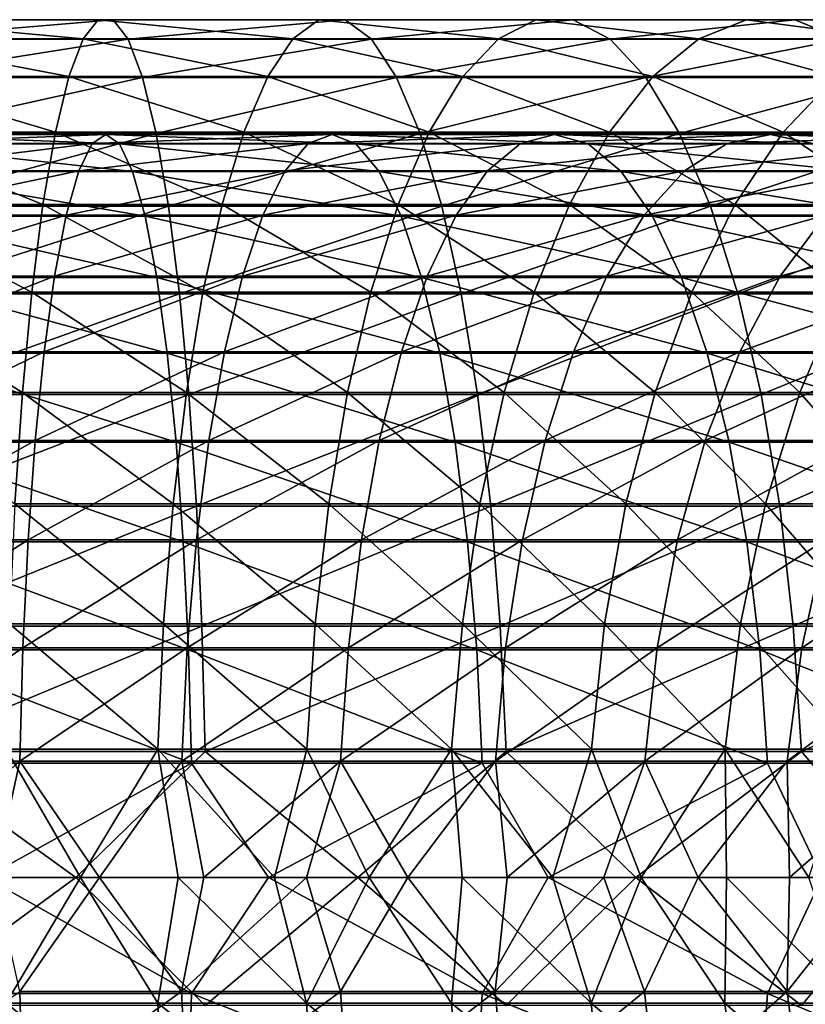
# Model space of a CAD drawing. Header units: metres. Extents: x -62 to 150, y -92 to 92.
# Tile 411 of 656: x 36 to 46, y -2 to 11. Entities that reach past the tile are written whole.
import ezdxf

# ---------------------------------------------------------------- set-up
doc = ezdxf.new("R2010")
doc.units = ezdxf.units.M
doc.layers.add('solid_500615', color=7, linetype='CONTINUOUS')

msp = doc.modelspace()

# ---------------------------------------------------------------- linework, layer by layer
at = {"layer": 'solid_500615'}
for points in [[(33.870964, 10.727129, -83.552773), (36.578423, 10.727129, -83.35524), (33.917194, 10.970339, -85.179749)], [(33.917194, 10.970339, -85.179749), (36.768829, 10.970339, -84.971703), (33.96394, 10.967999, -86.824791)], [(36.578423, 10.727129, -83.35524), (36.768829, 10.970339, -84.971703), (33.917194, 10.970339, -85.179749)], [(36.768829, 10.970339, -84.971703), (36.961346, 10.967999, -86.606102), (33.96394, 10.967999, -86.824791)], [(33.96394, 10.967999, -86.824791), (36.961346, 10.967999, -86.606102), (34.010151, 10.720164, -88.451065)], [(36.961346, 10.967999, -86.606102), (37.151672, 10.720164, -88.221863), (34.010151, 10.720164, -88.451065)], [(36.578423, 10.727129, -83.35524), (39.257675, 10.727129, -82.918266), (36.768829, 10.970339, -84.971703)], [(36.768829, 10.970339, -84.971703), (39.590752, 10.970339, -84.511452), (36.961346, 10.967999, -86.606102)], [(39.257675, 10.727129, -82.918266), (39.590752, 10.970339, -84.511452), (36.768829, 10.970339, -84.971703)], [(39.590752, 10.970339, -84.511452), (39.927528, 10.967999, -86.122322), (36.961346, 10.967999, -86.606102)], [(36.961346, 10.967999, -86.606102), (39.927528, 10.967999, -86.122322), (37.151672, 10.720164, -88.221863)], [(39.927528, 10.967999, -86.122322), (40.260468, 10.720164, -87.714828), (37.151672, 10.720164, -88.221863)], [(39.257675, 10.727129, -82.918266), (41.887585, 10.727129, -82.245285), (39.590752, 10.970339, -84.511452)], [(39.590752, 10.970339, -84.511452), (42.36071, 10.970339, -83.802635), (39.927528, 10.967999, -86.122322)], [(41.887585, 10.727129, -82.245285), (42.36071, 10.970339, -83.802635), (39.590752, 10.970339, -84.511452)], [(42.36071, 10.970339, -83.802635), (42.839088, 10.967999, -85.377274), (39.927528, 10.967999, -86.122322)], [(39.927528, 10.967999, -86.122322), (42.839088, 10.967999, -85.377274), (40.260468, 10.720164, -87.714828)], [(42.839088, 10.967999, -85.377274), (43.312012, 10.720164, -86.933952), (40.260468, 10.720164, -87.714828)], [(41.887585, 10.727129, -82.245285), (44.447414, 10.727129, -81.341614), (42.36071, 10.970339, -83.802635)], [(42.36071, 10.970339, -83.802635), (45.056854, 10.970339, -82.850838), (42.839088, 10.967999, -85.377274)], [(44.447414, 10.727129, -81.341614), (45.056854, 10.970339, -82.850838), (42.36071, 10.970339, -83.802635)], [(45.056854, 10.970339, -82.850838), (45.673058, 10.967999, -84.376823), (42.839088, 10.967999, -85.377274)], [(42.839088, 10.967999, -85.377274), (45.673058, 10.967999, -84.376823), (43.312012, 10.720164, -86.933952)], [(45.673058, 10.967999, -84.376823), (46.282238, 10.720164, -85.885406), (43.312012, 10.720164, -86.933952)], [(44.447414, 10.727129, -81.341614), (46.916962, 10.727129, -80.214378), (45.056854, 10.970339, -82.850838)], [(45.056854, 10.970339, -82.850838), (47.657909, 10.970339, -81.663574), (45.673058, 10.967999, -84.376823)], [(46.916962, 10.727129, -80.214378), (47.657909, 10.970339, -81.663574), (45.056854, 10.970339, -82.850838)], [(47.657909, 10.970339, -81.663574), (48.407082, 10.967999, -83.128868), (45.673058, 10.967999, -84.376823)], [(45.673058, 10.967999, -84.376823), (48.407082, 10.967999, -83.128868), (46.282238, 10.720164, -85.885406)], [(33.826283, 10.243814, -81.980278), (36.39439, 10.243814, -81.792908), (33.870964, 10.727129, -83.552773)], [(36.39439, 10.243814, -81.792908), (36.578423, 10.727129, -83.35524), (33.870964, 10.727129, -83.552773)], [(34.010151, 10.720164, -88.451065), (37.151672, 10.720164, -88.221863), (34.054794, 10.23238, -90.022186)], [(37.151672, 10.720164, -88.221863), (37.335541, 10.23238, -89.782829), (34.054794, 10.23238, -90.022186)], [(36.39439, 10.243814, -81.792908), (38.935745, 10.243814, -81.378426), (36.578423, 10.727129, -83.35524)], [(38.935745, 10.243814, -81.378426), (39.257675, 10.727129, -82.918266), (36.578423, 10.727129, -83.35524)], [(37.151672, 10.720164, -88.221863), (40.260468, 10.720164, -87.714828), (37.335541, 10.23238, -89.782829)], [(40.260468, 10.720164, -87.714828), (40.582111, 10.23238, -89.253319), (37.335541, 10.23238, -89.782829)], [(38.935745, 10.243814, -81.378426), (41.430302, 10.243814, -80.740082), (39.257675, 10.727129, -82.918266)], [(41.430302, 10.243814, -80.740082), (41.887585, 10.727129, -82.245285), (39.257675, 10.727129, -82.918266)], [(40.260468, 10.720164, -87.714828), (43.312012, 10.720164, -86.933952), (40.582111, 10.23238, -89.253319)], [(43.312012, 10.720164, -86.933952), (43.768894, 10.23238, -88.437836), (40.582111, 10.23238, -89.253319)], [(41.430302, 10.243814, -80.740082), (43.858379, 10.243814, -79.882919), (41.887585, 10.727129, -82.245285)], [(43.858379, 10.243814, -79.882919), (44.447414, 10.727129, -81.341614), (41.887585, 10.727129, -82.245285)], [(43.312012, 10.720164, -86.933952), (46.282238, 10.720164, -85.885406), (43.768894, 10.23238, -88.437836)], [(46.282238, 10.720164, -85.885406), (46.870754, 10.23238, -87.342819), (43.768894, 10.23238, -88.437836)], [(43.858379, 10.243814, -79.882919), (46.200825, 10.243814, -78.813698), (44.447414, 10.727129, -81.341614)], [(46.200825, 10.243814, -78.813698), (46.916962, 10.727129, -80.214378), (44.447414, 10.727129, -81.341614)], [(33.784149, 9.531213, -80.497452), (36.220856, 9.531213, -80.319679), (33.826283, 10.243814, -81.980278)], [(36.220856, 9.531213, -80.319679), (36.39439, 10.243814, -81.792908), (33.826283, 10.243814, -81.980278)], [(34.054794, 10.23238, -90.022186), (37.335541, 10.23238, -89.782829), (34.09687, 9.515565, -91.502975)], [(37.335541, 10.23238, -89.782829), (37.508839, 9.515565, -91.254044), (34.09687, 9.515565, -91.502975)], [(36.220856, 9.531213, -80.319679), (38.632179, 9.531213, -79.926392), (36.39439, 10.243814, -81.792908)], [(38.632179, 9.531213, -79.926392), (38.935745, 10.243814, -81.378426), (36.39439, 10.243814, -81.792908)], [(37.335541, 10.23238, -89.782829), (40.582111, 10.23238, -89.253319), (37.508839, 9.515565, -91.254044)], [(40.582111, 10.23238, -89.253319), (40.885265, 9.515565, -90.703354), (37.508839, 9.515565, -91.254044)], [(38.632179, 9.531213, -79.926392), (40.999096, 9.531213, -79.320717), (38.935745, 10.243814, -81.378426)], [(40.999096, 9.531213, -79.320717), (41.430302, 10.243814, -80.740082), (38.935745, 10.243814, -81.378426)], [(40.582111, 10.23238, -89.253319), (43.768894, 10.23238, -88.437836), (40.885265, 9.515565, -90.703354)], [(43.768894, 10.23238, -88.437836), (44.199509, 9.515565, -89.855255), (40.885265, 9.515565, -90.703354)], [(40.999096, 9.531213, -79.320717), (43.302937, 9.531213, -78.507408), (41.430302, 10.243814, -80.740082)], [(43.302937, 9.531213, -78.507408), (43.858379, 10.243814, -79.882919), (41.430302, 10.243814, -80.740082)], [(43.302937, 9.531213, -78.507408), (45.525528, 9.531213, -77.492897), (43.858379, 10.243814, -79.882919)], [(43.768894, 10.23238, -88.437836), (46.870754, 10.23238, -87.342819), (44.199509, 9.515565, -89.855255)], [(45.525528, 9.531213, -77.492897), (46.200825, 10.243814, -78.813698), (43.858379, 10.243814, -79.882919)], [(46.870754, 10.23238, -87.342819), (47.425434, 9.515565, -88.716438), (44.199509, 9.515565, -89.855255)], [(45.525528, 9.531213, -77.492897), (47.649338, 9.531213, -76.285187), (46.200825, 10.243814, -78.813698)], [(33.745506, 8.605274, -79.137497), (36.061699, 8.605274, -78.968513), (33.784149, 9.531213, -80.497452)], [(36.061699, 8.605274, -78.968513), (36.220856, 9.531213, -80.319679), (33.784149, 9.531213, -80.497452)], [(36.864834, 9.49999, -85.786758), (36.690792, 9.384899, -84.309204), (33.898247, 9.384899, -84.512947)], [(33.940506, 9.49999, -86.000114), (36.864834, 9.49999, -85.786758), (33.898247, 9.384899, -84.512947)], [(37.038841, 9.380693, -87.263977), (36.864834, 9.49999, -85.786758), (33.940506, 9.49999, -86.000114)], [(33.982754, 9.380693, -87.486946), (37.038841, 9.380693, -87.263977), (33.940506, 9.49999, -86.000114)], [(34.09687, 9.515565, -91.502975), (37.508839, 9.515565, -91.254044), (34.135437, 8.585763, -92.860298)], [(37.508839, 9.515565, -91.254044), (37.667686, 8.585763, -92.602592), (34.135437, 8.585763, -92.860298)], [(36.061699, 8.605274, -78.968513), (38.353764, 8.605274, -78.594681), (36.220856, 9.531213, -80.319679)], [(38.353764, 8.605274, -78.594681), (38.632179, 9.531213, -79.926392), (36.220856, 9.531213, -80.319679)], [(39.758701, 9.49999, -85.314774), (39.454243, 9.384899, -83.85849), (36.690792, 9.384899, -84.309204)], [(36.864834, 9.49999, -85.786758), (39.758701, 9.49999, -85.314774), (36.690792, 9.384899, -84.309204)], [(40.063087, 9.380693, -86.770729), (39.758701, 9.49999, -85.314774), (36.864834, 9.49999, -85.786758)], [(37.038841, 9.380693, -87.263977), (40.063087, 9.380693, -86.770729), (36.864834, 9.49999, -85.786758)], [(37.508839, 9.515565, -91.254044), (40.885265, 9.515565, -90.703354), (37.667686, 8.585763, -92.602592)], [(40.885265, 9.515565, -90.703354), (41.163139, 8.585763, -92.032486), (37.667686, 8.585763, -92.602592)], [(38.353764, 8.605274, -78.594681), (40.603619, 8.605274, -78.018959), (38.632179, 9.531213, -79.926392)], [(40.603619, 8.605274, -78.018959), (40.999096, 9.531213, -79.320717), (38.632179, 9.531213, -79.926392)], [(42.599274, 9.49999, -84.587883), (42.166805, 9.384899, -83.16436), (39.454243, 9.384899, -83.85849)], [(39.758701, 9.49999, -85.314774), (42.599274, 9.49999, -84.587883), (39.454243, 9.384899, -83.85849)], [(43.031647, 9.380693, -86.011093), (42.599274, 9.49999, -84.587883), (39.758701, 9.49999, -85.314774)], [(40.063087, 9.380693, -86.770729), (43.031647, 9.380693, -86.011093), (39.758701, 9.49999, -85.314774)], [(40.603619, 8.605274, -78.018959), (42.793518, 8.605274, -77.245872), (40.999096, 9.531213, -79.320717)], [(40.885265, 9.515565, -90.703354), (44.199509, 9.515565, -89.855255), (41.163139, 8.585763, -92.032486)], [(42.793518, 8.605274, -77.245872), (43.302937, 9.531213, -78.507408), (40.999096, 9.531213, -79.320717)], [(44.199509, 9.515565, -89.855255), (44.594219, 8.585763, -91.154495), (41.163139, 8.585763, -92.032486)], [(45.364147, 9.49999, -83.611832), (44.807079, 9.384899, -82.232292), (42.166805, 9.384899, -83.16436)], [(42.599274, 9.49999, -84.587883), (45.364147, 9.49999, -83.611832), (42.166805, 9.384899, -83.16436)], [(45.921093, 9.380693, -84.991058), (45.364147, 9.49999, -83.611832), (42.599274, 9.49999, -84.587883)], [(43.031647, 9.380693, -86.011093), (45.921093, 9.380693, -84.991058), (42.599274, 9.49999, -84.587883)], [(42.793518, 8.605274, -77.245872), (44.906185, 8.605274, -76.28154), (43.302937, 9.531213, -78.507408)], [(44.906185, 8.605274, -76.28154), (45.525528, 9.531213, -77.492897), (43.302937, 9.531213, -78.507408)], [(44.199509, 9.515565, -89.855255), (47.425434, 9.515565, -88.716438), (44.594219, 8.585763, -91.154495)], [(47.425434, 9.515565, -88.716438), (47.933868, 8.585763, -89.975533), (44.594219, 8.585763, -91.154495)], [(48.031513, 9.49999, -82.394302), (47.354237, 9.384899, -81.069633), (44.807079, 9.384899, -82.232292)], [(45.364147, 9.49999, -83.611832), (48.031513, 9.49999, -82.394302), (44.807079, 9.384899, -82.232292)], [(44.906185, 8.605274, -76.28154), (46.924957, 8.605274, -75.133553), (45.525528, 9.531213, -77.492897)], [(48.708637, 9.380693, -83.718674), (48.031513, 9.49999, -82.394302), (45.364147, 9.49999, -83.611832)], [(45.921093, 9.380693, -84.991058), (48.708637, 9.380693, -83.718674), (45.364147, 9.49999, -83.611832)], [(46.924957, 8.605274, -75.133553), (47.649338, 9.531213, -76.285187), (45.525528, 9.531213, -77.492897)], [(36.690792, 9.384899, -84.309204), (36.521004, 9.03826, -82.867783), (33.857025, 9.03826, -83.062141)], [(33.898247, 9.384899, -84.512947), (36.690792, 9.384899, -84.309204), (33.857025, 9.03826, -83.062141)], [(37.208511, 9.029951, -88.704422), (37.038841, 9.380693, -87.263977), (33.982754, 9.380693, -87.486946)], [(34.023949, 9.029951, -88.93676), (37.208511, 9.029951, -88.704422), (33.982754, 9.380693, -87.486946)], [(39.454243, 9.384899, -83.85849), (39.15723, 9.03826, -82.43782), (36.521004, 9.03826, -82.867783)], [(36.690792, 9.384899, -84.309204), (39.454243, 9.384899, -83.85849), (36.521004, 9.03826, -82.867783)], [(40.359901, 9.029951, -88.190437), (40.063087, 9.380693, -86.770729), (37.038841, 9.380693, -87.263977)], [(37.208511, 9.029951, -88.704422), (40.359901, 9.029951, -88.190437), (37.038841, 9.380693, -87.263977)], [(42.166805, 9.384899, -83.16436), (41.744907, 9.03826, -81.775642), (39.15723, 9.03826, -82.43782)], [(39.454243, 9.384899, -83.85849), (42.166805, 9.384899, -83.16436), (39.15723, 9.03826, -82.43782)], [(43.453255, 9.029951, -87.398865), (43.031647, 9.380693, -86.011093), (40.063087, 9.380693, -86.770729)], [(40.359901, 9.029951, -88.190437), (43.453255, 9.029951, -87.398865), (40.063087, 9.380693, -86.770729)], [(44.807079, 9.384899, -82.232292), (44.26363, 9.03826, -80.886482), (41.744907, 9.03826, -81.775642)], [(42.166805, 9.384899, -83.16436), (44.807079, 9.384899, -82.232292), (41.744907, 9.03826, -81.775642)], [(46.464172, 9.029951, -86.335953), (45.921093, 9.380693, -84.991058), (43.031647, 9.380693, -86.011093)], [(43.453255, 9.029951, -87.398865), (46.464172, 9.029951, -86.335953), (43.031647, 9.380693, -86.011093)], [(47.354237, 9.384899, -81.069633), (46.693523, 9.03826, -79.777351), (44.26363, 9.03826, -80.886482)], [(44.807079, 9.384899, -82.232292), (47.354237, 9.384899, -81.069633), (44.26363, 9.03826, -80.886482)], [(36.521004, 9.03826, -82.867783), (36.359657, 8.468623, -81.498047), (33.817852, 8.468623, -81.683495)], [(33.857025, 9.03826, -83.062141), (36.521004, 9.03826, -82.867783), (33.817852, 8.468623, -81.683495)], [(37.369667, 8.456417, -90.072556), (37.208511, 9.029951, -88.704422), (34.023949, 9.029951, -88.93676)], [(34.06308, 8.456417, -90.313797), (37.369667, 8.456417, -90.072556), (34.023949, 9.029951, -88.93676)], [(39.15723, 9.03826, -82.43782), (38.874989, 8.468623, -81.087799), (36.359657, 8.468623, -81.498047)], [(36.521004, 9.03826, -82.867783), (39.15723, 9.03826, -82.43782), (36.359657, 8.468623, -81.498047)], [(40.641811, 8.456417, -89.538872), (40.359901, 9.029951, -88.190437), (37.208511, 9.029951, -88.704422)], [(37.369667, 8.456417, -90.072556), (40.641811, 8.456417, -89.538872), (37.208511, 9.029951, -88.704422)], [(41.744907, 9.03826, -81.775642), (41.343998, 8.468623, -80.455994), (38.874989, 8.468623, -81.087799)], [(39.15723, 9.03826, -82.43782), (41.744907, 9.03826, -81.775642), (38.874989, 8.468623, -81.087799)], [(43.853695, 8.456417, -88.716972), (43.453255, 9.029951, -87.398865), (40.359901, 9.029951, -88.190437)], [(40.641811, 8.456417, -89.538872), (43.853695, 8.456417, -88.716972), (40.359901, 9.029951, -88.190437)], [(44.26363, 9.03826, -80.886482), (43.747208, 8.468623, -79.607613), (41.343998, 8.468623, -80.455994)], [(41.744907, 9.03826, -81.775642), (44.26363, 9.03826, -80.886482), (41.343998, 8.468623, -80.455994)], [(46.979988, 8.456417, -87.613327), (46.464172, 9.029951, -86.335953), (43.453255, 9.029951, -87.398865)], [(43.853695, 8.456417, -88.716972), (46.979988, 8.456417, -87.613327), (43.453255, 9.029951, -87.398865)], [(46.693523, 9.03826, -79.777351), (46.065666, 8.468623, -78.549339), (43.747208, 8.468623, -79.607613)], [(44.26363, 9.03826, -80.886482), (46.693523, 9.03826, -79.777351), (43.747208, 8.468623, -79.607613)], [(33.71122, 7.486724, -77.930847), (35.920486, 7.486724, -77.769661), (33.745506, 8.605274, -79.137497)], [(35.920486, 7.486724, -77.769661), (36.061699, 8.605274, -78.968513), (33.745506, 8.605274, -79.137497)], [(34.135437, 8.585763, -92.860298), (37.667686, 8.585763, -92.602592), (34.169632, 7.463787, -94.063766)], [(37.667686, 8.585763, -92.602592), (37.808529, 7.463787, -93.798279), (34.169632, 7.463787, -94.063766)], [(35.920486, 7.486724, -77.769661), (38.106735, 7.486724, -77.413086), (36.061699, 8.605274, -78.968513)], [(38.106735, 7.486724, -77.413086), (38.353764, 8.605274, -78.594681), (36.061699, 8.605274, -78.968513)], [(37.667686, 8.585763, -92.602592), (41.163139, 8.585763, -92.032486), (37.808529, 7.463787, -93.798279)], [(41.163139, 8.585763, -92.032486), (41.409515, 7.463787, -93.210968), (37.808529, 7.463787, -93.798279)], [(38.106735, 7.486724, -77.413086), (40.252724, 7.486724, -76.863945), (38.353764, 8.605274, -78.594681)], [(40.252724, 7.486724, -76.863945), (40.603619, 8.605274, -78.018959), (38.353764, 8.605274, -78.594681)], [(40.252724, 7.486724, -76.863945), (42.341526, 7.486724, -76.126549), (40.603619, 8.605274, -78.018959)], [(42.341526, 7.486724, -76.126549), (42.793518, 8.605274, -77.245872), (40.603619, 8.605274, -78.018959)], [(41.163139, 8.585763, -92.032486), (44.594219, 8.585763, -91.154495), (41.409515, 7.463787, -93.210968)], [(44.594219, 8.585763, -91.154495), (44.944191, 7.463787, -92.306458), (41.409515, 7.463787, -93.210968)], [(42.341526, 7.486724, -76.126549), (44.356659, 7.486724, -75.206734), (42.793518, 8.605274, -77.245872)], [(44.356659, 7.486724, -75.206734), (44.906185, 8.605274, -76.28154), (42.793518, 8.605274, -77.245872)], [(44.356659, 7.486724, -75.206734), (46.282234, 7.486724, -74.111748), (44.906185, 8.605274, -76.28154)], [(44.594219, 8.585763, -91.154495), (47.933868, 8.585763, -89.975533), (44.944191, 7.463787, -92.306458)], [(46.282234, 7.486724, -74.111748), (46.924957, 8.605274, -75.133553), (44.906185, 8.605274, -76.28154)], [(47.933868, 8.585763, -89.975533), (48.384666, 7.463787, -91.091904), (44.944191, 7.463787, -92.306458)], [(36.359657, 8.468623, -81.498047), (36.210739, 7.690045, -80.233795), (33.781693, 7.690045, -80.411011)], [(33.817852, 8.468623, -81.683495), (36.359657, 8.468623, -81.498047), (33.781693, 7.690045, -80.411011)], [(37.51833, 7.674243, -91.33461), (37.369667, 8.456417, -90.072556), (34.06308, 8.456417, -90.313797)], [(34.099174, 7.674243, -91.584068), (37.51833, 7.674243, -91.33461), (34.06308, 8.456417, -90.313797)], [(38.874989, 8.468623, -81.087799), (38.614483, 7.690045, -79.841751), (36.210739, 7.690045, -80.233795)], [(36.359657, 8.468623, -81.498047), (38.874989, 8.468623, -81.087799), (36.210739, 7.690045, -80.233795)], [(40.901867, 7.674243, -90.782768), (40.641811, 8.456417, -89.538872), (37.369667, 8.456417, -90.072556)], [(37.51833, 7.674243, -91.33461), (40.901867, 7.674243, -90.782768), (37.369667, 8.456417, -90.072556)], [(41.343998, 8.468623, -80.455994), (40.973961, 7.690045, -79.237976), (38.614483, 7.690045, -79.841751)], [(38.874989, 8.468623, -81.087799), (41.343998, 8.468623, -80.455994), (38.614483, 7.690045, -79.841751)], [(44.223091, 7.674243, -89.932884), (43.853695, 8.456417, -88.716972), (40.641811, 8.456417, -89.538872)], [(40.901867, 7.674243, -90.782768), (44.223091, 7.674243, -89.932884), (40.641811, 8.456417, -89.538872)], [(43.747208, 8.468623, -79.607613), (43.270557, 7.690045, -78.427223), (40.973961, 7.690045, -79.237976)], [(41.343998, 8.468623, -80.455994), (43.747208, 8.468623, -79.607613), (40.973961, 7.690045, -79.237976)], [(46.065666, 8.468623, -78.549339), (45.486164, 7.690045, -77.415901), (43.270557, 7.690045, -78.427223)], [(43.747208, 8.468623, -79.607613), (46.065666, 8.468623, -78.549339), (43.270557, 7.690045, -78.427223)], [(47.455811, 7.674243, -88.791664), (46.979988, 8.456417, -87.613327), (43.853695, 8.456417, -88.716972)], [(44.223091, 7.674243, -89.932884), (47.455811, 7.674243, -88.791664), (43.853695, 8.456417, -88.716972)], [(48.281082, 8.468623, -77.289536), (47.603298, 7.690045, -76.211983), (45.486164, 7.690045, -77.415901)], [(46.065666, 8.468623, -78.549339), (48.281082, 8.468623, -77.289536), (45.486164, 7.690045, -77.415901)], [(36.210739, 7.690045, -80.233795), (36.077919, 6.721734, -79.106216), (33.749443, 6.721734, -79.2761)], [(33.781693, 7.690045, -80.411011), (36.210739, 7.690045, -80.233795), (33.749443, 6.721734, -79.2761)], [(38.614483, 7.690045, -79.841751), (38.382141, 6.721734, -78.730408), (36.077919, 6.721734, -79.106216)], [(36.210739, 7.690045, -80.233795), (38.614483, 7.690045, -79.841751), (36.077919, 6.721734, -79.106216)], [(40.973961, 7.690045, -79.237976), (40.643925, 6.721734, -78.151627), (38.382141, 6.721734, -78.730408)], [(38.614483, 7.690045, -79.841751), (40.973961, 7.690045, -79.237976), (38.382141, 6.721734, -78.730408)], [(43.270557, 7.690045, -78.427223), (42.845436, 6.721734, -77.374451), (40.643925, 6.721734, -78.151627)], [(40.973961, 7.690045, -79.237976), (43.270557, 7.690045, -78.427223), (40.643925, 6.721734, -78.151627)], [(45.486164, 7.690045, -77.415901), (44.969307, 6.721734, -76.404999), (42.845436, 6.721734, -77.374451)], [(43.270557, 7.690045, -78.427223), (45.486164, 7.690045, -77.415901), (42.845436, 6.721734, -77.374451)], [(47.603298, 7.690045, -76.211983), (46.998787, 6.721734, -75.250931), (44.969307, 6.721734, -76.404999)], [(45.486164, 7.690045, -77.415901), (47.603298, 7.690045, -76.211983), (44.969307, 6.721734, -76.404999)], [(37.650826, 6.702725, -92.459465), (37.51833, 7.674243, -91.33461), (34.099174, 7.674243, -91.584068)], [(34.131344, 6.702725, -92.71624), (37.650826, 6.702725, -92.459465), (34.099174, 7.674243, -91.584068)], [(41.133648, 6.702725, -91.891426), (40.901867, 7.674243, -90.782768), (37.51833, 7.674243, -91.33461)], [(37.650826, 6.702725, -92.459465), (41.133648, 6.702725, -91.891426), (37.51833, 7.674243, -91.33461)], [(44.55233, 6.702725, -91.016602), (44.223091, 7.674243, -89.932884), (40.901867, 7.674243, -90.782768)], [(41.133648, 6.702725, -91.891426), (44.55233, 6.702725, -91.016602), (40.901867, 7.674243, -90.782768)], [(47.879906, 6.702725, -89.841896), (47.455811, 7.674243, -88.791664), (44.223091, 7.674243, -89.932884)], [(44.55233, 6.702725, -91.016602), (47.879906, 6.702725, -89.841896), (44.223091, 7.674243, -89.932884)], [(33.682056, 6.200599, -76.90451), (35.800373, 6.200599, -76.749954), (33.71122, 7.486724, -77.930847)], [(35.800373, 6.200599, -76.749954), (35.920486, 7.486724, -77.769661), (33.71122, 7.486724, -77.930847)], [(34.169632, 7.463787, -94.063766), (37.808529, 7.463787, -93.798279), (34.198692, 6.174748, -95.086449)], [(37.808529, 7.463787, -93.798279), (37.928215, 6.174748, -94.814346), (34.198692, 6.174748, -95.086449)], [(35.800373, 6.200599, -76.749954), (37.896618, 6.200599, -76.408066), (35.920486, 7.486724, -77.769661)], [(37.896618, 6.200599, -76.408066), (38.106735, 7.486724, -77.413086), (35.920486, 7.486724, -77.769661)], [(37.808529, 7.463787, -93.798279), (41.409515, 7.463787, -93.210968), (37.928215, 6.174748, -94.814346)], [(37.896618, 6.200599, -76.408066), (39.954266, 6.200599, -75.881523), (38.106735, 7.486724, -77.413086)], [(41.409515, 7.463787, -93.210968), (41.618881, 6.174748, -94.212402), (37.928215, 6.174748, -94.814346)], [(39.954266, 6.200599, -75.881523), (40.252724, 7.486724, -76.863945), (38.106735, 7.486724, -77.413086)], [(39.954266, 6.200599, -75.881523), (41.957073, 6.200599, -75.174492), (40.252724, 7.486724, -76.863945)], [(41.957073, 6.200599, -75.174492), (42.341526, 7.486724, -76.126549), (40.252724, 7.486724, -76.863945)], [(41.409515, 7.463787, -93.210968), (44.944191, 7.463787, -92.306458), (41.618881, 6.174748, -94.212402)], [(44.944191, 7.463787, -92.306458), (45.241585, 6.174748, -93.285378), (41.618881, 6.174748, -94.212402)], [(41.957073, 6.200599, -75.174492), (43.889252, 6.200599, -74.292542), (42.341526, 7.486724, -76.126549)], [(43.889252, 6.200599, -74.292542), (44.356659, 7.486724, -75.206734), (42.341526, 7.486724, -76.126549)], [(43.889252, 6.200599, -74.292542), (45.735554, 6.200599, -73.24263), (44.356659, 7.486724, -75.206734)], [(45.735554, 6.200599, -73.24263), (46.282234, 7.486724, -74.111748), (44.356659, 7.486724, -75.206734)], [(44.944191, 7.463787, -92.306458), (48.384666, 7.463787, -91.091904), (45.241585, 6.174748, -93.285378)], [(48.384666, 7.463787, -91.091904), (48.76775, 6.174748, -92.040565), (45.241585, 6.174748, -93.285378)], [(45.735554, 6.200599, -73.24263), (47.481419, 6.200599, -72.033043), (46.282234, 7.486724, -74.111748)], [(36.077919, 6.721734, -79.106216), (35.964478, 5.587581, -78.143143), (33.721901, 5.587581, -78.306755)], [(33.749443, 6.721734, -79.2761), (36.077919, 6.721734, -79.106216), (33.721901, 5.587581, -78.306755)], [(37.763893, 5.565835, -93.419357), (37.650826, 6.702725, -92.459465), (34.131344, 6.702725, -92.71624)], [(34.158794, 5.565835, -93.682373), (37.763893, 5.565835, -93.419357), (34.131344, 6.702725, -92.71624)], [(38.382141, 6.721734, -78.730408), (38.183693, 5.587581, -77.781189), (35.964478, 5.587581, -78.143143)], [(36.077919, 6.721734, -79.106216), (38.382141, 6.721734, -78.730408), (35.964478, 5.587581, -78.143143)], [(41.331436, 5.565835, -92.837494), (41.133648, 6.702725, -91.891426), (37.650826, 6.702725, -92.459465)], [(37.763893, 5.565835, -93.419357), (41.331436, 5.565835, -92.837494), (37.650826, 6.702725, -92.459465)], [(40.643925, 6.721734, -78.151627), (40.362038, 5.587581, -77.223763), (38.183693, 5.587581, -77.781189)], [(38.382141, 6.721734, -78.730408), (40.643925, 6.721734, -78.151627), (38.183693, 5.587581, -77.781189)], [(42.845436, 6.721734, -77.374451), (42.482334, 5.587581, -76.475258), (40.362038, 5.587581, -77.223763)], [(40.643925, 6.721734, -78.151627), (42.845436, 6.721734, -77.374451), (40.362038, 5.587581, -77.223763)], [(44.833282, 5.565835, -91.941391), (44.55233, 6.702725, -91.016602), (41.133648, 6.702725, -91.891426)], [(41.331436, 5.565835, -92.837494), (44.833282, 5.565835, -91.941391), (41.133648, 6.702725, -91.891426)], [(44.969307, 6.721734, -76.404999), (44.527855, 5.587581, -75.541573), (42.482334, 5.587581, -76.475258)], [(42.845436, 6.721734, -77.374451), (44.969307, 6.721734, -76.404999), (42.482334, 5.587581, -76.475258)], [(46.998787, 6.721734, -75.250931), (46.482464, 5.587581, -74.430077), (44.527855, 5.587581, -75.541573)], [(44.969307, 6.721734, -76.404999), (46.998787, 6.721734, -75.250931), (44.527855, 5.587581, -75.541573)], [(48.241806, 5.565835, -90.738113), (47.879906, 6.702725, -89.841896), (44.55233, 6.702725, -91.016602)], [(44.833282, 5.565835, -91.941391), (48.241806, 5.565835, -90.738113), (44.55233, 6.702725, -91.016602)], [(35.704048, 4.775686, -75.932228), (35.800373, 6.200599, -76.749954), (33.682056, 6.200599, -76.90451)], [(34.198692, 6.174748, -95.086449), (37.928215, 6.174748, -94.814346), (34.221966, 4.747501, -95.905449)], [(37.928215, 6.174748, -94.814346), (38.024063, 4.747501, -95.628052), (34.221966, 4.747501, -95.905449)], [(35.704048, 4.775686, -75.932228), (37.728123, 4.775686, -75.602104), (35.800373, 6.200599, -76.749954)], [(37.728123, 4.775686, -75.602104), (37.896618, 6.200599, -76.408066), (35.800373, 6.200599, -76.749954)], [(37.728123, 4.775686, -75.602104), (39.71492, 4.775686, -75.093697), (37.896618, 6.200599, -76.408066)], [(39.71492, 4.775686, -75.093697), (39.954266, 6.200599, -75.881523), (37.896618, 6.200599, -76.408066)], [(37.928215, 6.174748, -94.814346), (41.618881, 6.174748, -94.212402), (38.024063, 4.747501, -95.628052)], [(41.618881, 6.174748, -94.212402), (41.786552, 4.747501, -95.014397), (38.024063, 4.747501, -95.628052)], [(39.71492, 4.775686, -75.093697), (41.648773, 4.775686, -74.411003), (39.954266, 6.200599, -75.881523)], [(41.648773, 4.775686, -74.411003), (41.957073, 6.200599, -75.174492), (39.954266, 6.200599, -75.881523)], [(41.618881, 6.174748, -94.212402), (45.241585, 6.174748, -93.285378), (41.786552, 4.747501, -95.014397)], [(41.648773, 4.775686, -74.411003), (43.514423, 4.775686, -73.559418), (41.957073, 6.200599, -75.174492)], [(45.241585, 6.174748, -93.285378), (45.479752, 4.747501, -94.069328), (41.786552, 4.747501, -95.014397)], [(43.514423, 4.775686, -73.559418), (43.889252, 6.200599, -74.292542), (41.957073, 6.200599, -75.174492)], [(43.514423, 4.775686, -73.559418), (45.297157, 4.775686, -72.545662), (43.889252, 6.200599, -74.292542)], [(45.297157, 4.775686, -72.545662), (45.735554, 6.200599, -73.24263), (43.889252, 6.200599, -74.292542)], [(45.241585, 6.174748, -93.285378), (48.76775, 6.174748, -92.040565), (45.479752, 4.747501, -94.069328)], [(45.297157, 4.775686, -72.545662), (46.98291, 4.775686, -71.377724), (45.735554, 6.200599, -73.24263)], [(48.76775, 6.174748, -92.040565), (49.074532, 4.747501, -92.800293), (45.479752, 4.747501, -94.069328)], [(46.98291, 4.775686, -71.377724), (47.481419, 6.200599, -72.033043), (45.735554, 6.200599, -73.24263)], [(35.964478, 5.587581, -78.143143), (35.873211, 4.315569, -77.368324), (33.699741, 4.315569, -77.526894)], [(33.721901, 5.587581, -78.306755), (35.964478, 5.587581, -78.143143), (33.699741, 4.315569, -77.526894)], [(37.85474, 4.291622, -94.190598), (37.763893, 5.565835, -93.419357), (34.158794, 5.565835, -93.682373)], [(34.180855, 4.291622, -94.458641), (37.85474, 4.291622, -94.190598), (34.158794, 5.565835, -93.682373)], [(38.183693, 5.587581, -77.781189), (38.024036, 4.315569, -77.017525), (35.873211, 4.315569, -77.368324)], [(35.964478, 5.587581, -78.143143), (38.183693, 5.587581, -77.781189), (35.873211, 4.315569, -77.368324)], [(41.490356, 4.291622, -93.597641), (41.331436, 5.565835, -92.837494), (37.763893, 5.565835, -93.419357)], [(37.85474, 4.291622, -94.190598), (41.490356, 4.291622, -93.597641), (37.763893, 5.565835, -93.419357)], [(40.362038, 5.587581, -77.223763), (40.135254, 4.315569, -76.47728), (38.024036, 4.315569, -77.017525)], [(38.183693, 5.587581, -77.781189), (40.362038, 5.587581, -77.223763), (38.024036, 4.315569, -77.017525)], [(42.482334, 5.587581, -76.475258), (42.190212, 4.315569, -75.751831), (40.135254, 4.315569, -76.47728)], [(40.362038, 5.587581, -77.223763), (42.482334, 5.587581, -76.475258), (40.135254, 4.315569, -76.47728)], [(45.059021, 4.291622, -92.684441), (44.833282, 5.565835, -91.941391), (41.331436, 5.565835, -92.837494)], [(41.490356, 4.291622, -93.597641), (45.059021, 4.291622, -92.684441), (41.331436, 5.565835, -92.837494)], [(44.527855, 5.587581, -75.541573), (44.172695, 4.315569, -74.846924), (42.190212, 4.315569, -75.751831)], [(42.482334, 5.587581, -76.475258), (44.527855, 5.587581, -75.541573), (42.190212, 4.315569, -75.751831)], [(46.482464, 5.587581, -74.430077), (46.06707, 4.315569, -73.769676), (44.172695, 4.315569, -74.846924)], [(44.527855, 5.587581, -75.541573), (46.482464, 5.587581, -74.430077), (44.172695, 4.315569, -74.846924)], [(48.532581, 4.291622, -91.458199), (48.241806, 5.565835, -90.738113), (44.833282, 5.565835, -91.941391)], [(45.059021, 4.291622, -92.684441), (48.532581, 4.291622, -91.458199), (44.833282, 5.565835, -91.941391)], [(34.221966, 4.747501, -95.905449), (38.024063, 4.747501, -95.628052), (34.238926, 3.21399, -96.502434)], [(38.024063, 4.747501, -95.628052), (38.093929, 3.21399, -96.221184), (34.238926, 3.21399, -96.502434)], [(35.633675, 3.243879, -75.33477), (37.605011, 3.243879, -75.013252), (35.704048, 4.775686, -75.932228)], [(37.605011, 3.243879, -75.013252), (37.728123, 4.775686, -75.602104), (35.704048, 4.775686, -75.932228)], [(37.605011, 3.243879, -75.013252), (39.540051, 3.243879, -74.518082), (37.728123, 4.775686, -75.602104)], [(39.540051, 3.243879, -74.518082), (39.71492, 4.775686, -75.093697), (37.728123, 4.775686, -75.602104)], [(38.024063, 4.747501, -95.628052), (41.786552, 4.747501, -95.014397), (38.093929, 3.21399, -96.221184)], [(41.786552, 4.747501, -95.014397), (41.908768, 3.21399, -95.598991), (38.093929, 3.21399, -96.221184)], [(39.540051, 3.243879, -74.518082), (41.423519, 3.243879, -73.85318), (39.71492, 4.775686, -75.093697)], [(41.423519, 3.243879, -73.85318), (41.648773, 4.775686, -74.411003), (39.71492, 4.775686, -75.093697)], [(41.423519, 3.243879, -73.85318), (43.240562, 3.243879, -73.023781), (41.648773, 4.775686, -74.411003)], [(43.240562, 3.243879, -73.023781), (43.514423, 4.775686, -73.559418), (41.648773, 4.775686, -74.411003)], [(41.786552, 4.747501, -95.014397), (45.479752, 4.747501, -94.069328), (41.908768, 3.21399, -95.598991)], [(45.479752, 4.747501, -94.069328), (45.653358, 3.21399, -94.64077), (41.908768, 3.21399, -95.598991)], [(43.240562, 3.243879, -73.023781), (44.976849, 3.243879, -72.036438), (43.514423, 4.775686, -73.559418)], [(44.976849, 3.243879, -72.036438), (45.297157, 4.775686, -72.545662), (43.514423, 4.775686, -73.559418)], [(44.976849, 3.243879, -72.036438), (46.618687, 3.243879, -70.898926), (45.297157, 4.775686, -72.545662)], [(46.618687, 3.243879, -70.898926), (46.98291, 4.775686, -71.377724), (45.297157, 4.775686, -72.545662)], [(45.479752, 4.747501, -94.069328), (49.074532, 4.747501, -92.800293), (45.653358, 3.21399, -94.64077)], [(49.074532, 4.747501, -92.800293), (49.298157, 3.21399, -93.35408), (45.653358, 3.21399, -94.64077)], [(35.873211, 4.315569, -77.368324), (35.80637, 2.937081, -76.800873), (33.683514, 2.937081, -76.955757)], [(33.699741, 4.315569, -77.526894), (35.873211, 4.315569, -77.368324), (33.683514, 2.937081, -76.955757)], [(37.921127, 2.911524, -94.754173), (37.85474, 4.291622, -94.190598), (34.180855, 4.291622, -94.458641)], [(34.196972, 2.911524, -95.025879), (37.921127, 2.911524, -94.754173), (34.180855, 4.291622, -94.458641)], [(38.024036, 4.315569, -77.017525), (37.907112, 2.937081, -76.458252), (35.80637, 2.937081, -76.800873)], [(35.873211, 4.315569, -77.368324), (38.024036, 4.315569, -77.017525), (35.80637, 2.937081, -76.800873)], [(41.606483, 2.911524, -94.153099), (41.490356, 4.291622, -93.597641), (37.85474, 4.291622, -94.190598)], [(37.921127, 2.911524, -94.754173), (41.606483, 2.911524, -94.153099), (37.85474, 4.291622, -94.190598)], [(40.135254, 4.315569, -76.47728), (39.969166, 2.937081, -75.93058), (37.907112, 2.937081, -76.458252)], [(38.024036, 4.315569, -77.017525), (40.135254, 4.315569, -76.47728), (37.907112, 2.937081, -76.458252)], [(42.190212, 4.315569, -75.751831), (41.976273, 2.937081, -75.222031), (39.969166, 2.937081, -75.93058)], [(40.135254, 4.315569, -76.47728), (42.190212, 4.315569, -75.751831), (39.969166, 2.937081, -75.93058)], [(45.223972, 2.911524, -93.227402), (45.059021, 4.291622, -92.684441), (41.490356, 4.291622, -93.597641)], [(41.606483, 2.911524, -94.153099), (45.223972, 2.911524, -93.227402), (41.490356, 4.291622, -93.597641)], [(44.172695, 4.315569, -74.846924), (43.91259, 2.937081, -74.338188), (41.976273, 2.937081, -75.222031)], [(42.190212, 4.315569, -75.751831), (44.172695, 4.315569, -74.846924), (41.976273, 2.937081, -75.222031)], [(46.06707, 4.315569, -73.769676), (45.762852, 2.937081, -73.286026), (43.91259, 2.937081, -74.338188)], [(44.172695, 4.315569, -74.846924), (46.06707, 4.315569, -73.769676), (43.91259, 2.937081, -74.338188)], [(48.745064, 2.911524, -91.984383), (48.532581, 4.291622, -91.458199), (45.059021, 4.291622, -92.684441)], [(45.223972, 2.911524, -93.227402), (48.745064, 2.911524, -91.984383), (45.059021, 4.291622, -92.684441)], [(47.858391, 4.315569, -72.528595), (47.512463, 2.937081, -72.073853), (45.762852, 2.937081, -73.286026)], [(46.06707, 4.315569, -73.769676), (47.858391, 4.315569, -72.528595), (45.762852, 2.937081, -73.286026)], [(34.238926, 3.21399, -96.502434), (38.093929, 3.21399, -96.221184), (34.249203, 1.608541, -96.864052)], [(38.093929, 3.21399, -96.221184), (38.13625, 1.608541, -96.58046), (34.249203, 1.608541, -96.864052)], [(35.59082, 1.639465, -74.970963), (37.530048, 1.639465, -74.654678), (35.633675, 3.243879, -75.33477)], [(37.530048, 1.639465, -74.654678), (37.605011, 3.243879, -75.013252), (35.633675, 3.243879, -75.33477)], [(37.530048, 1.639465, -74.654678), (39.433563, 1.639465, -74.16758), (37.605011, 3.243879, -75.013252)], [(39.433563, 1.639465, -74.16758), (39.540051, 3.243879, -74.518082), (37.605011, 3.243879, -75.013252)], [(38.093929, 3.21399, -96.221184), (41.908768, 3.21399, -95.598991), (38.13625, 1.608541, -96.58046)], [(41.908768, 3.21399, -95.598991), (41.9828, 1.608541, -95.953094), (38.13625, 1.608541, -96.58046)], [(39.433563, 1.639465, -74.16758), (41.286354, 1.639465, -73.513504), (39.540051, 3.243879, -74.518082)], [(41.286354, 1.639465, -73.513504), (41.423519, 3.243879, -73.85318), (39.540051, 3.243879, -74.518082)], [(41.286354, 1.639465, -73.513504), (43.073803, 1.639465, -72.697617), (41.423519, 3.243879, -73.85318)], [(43.073803, 1.639465, -72.697617), (43.240562, 3.243879, -73.023781), (41.423519, 3.243879, -73.85318)], [(41.908768, 3.21399, -95.598991), (45.653358, 3.21399, -94.64077), (41.9828, 1.608541, -95.953094)], [(45.653358, 3.21399, -94.64077), (45.758514, 1.608541, -94.986908), (41.9828, 1.608541, -95.953094)], [(43.073803, 1.639465, -72.697617), (44.781807, 1.639465, -71.726357), (43.240562, 3.243879, -73.023781)], [(44.781807, 1.639465, -71.726357), (44.976849, 3.243879, -72.036438), (43.240562, 3.243879, -73.023781)], [(44.781807, 1.639465, -71.726357), (46.396896, 1.639465, -70.607368), (44.976849, 3.243879, -72.036438)], [(46.396896, 1.639465, -70.607368), (46.618687, 3.243879, -70.898926), (44.976849, 3.243879, -72.036438)], [(45.653358, 3.21399, -94.64077), (49.298157, 3.21399, -93.35408), (45.758514, 1.608541, -94.986908)], [(49.298157, 3.21399, -93.35408), (49.433613, 1.608541, -93.689522), (45.758514, 1.608541, -94.986908)], [(35.80637, 2.937081, -76.800873), (35.765606, 1.486127, -76.454803), (33.673615, 1.486127, -76.60743)], [(33.683514, 2.937081, -76.955757), (35.80637, 2.937081, -76.800873), (33.673615, 1.486127, -76.60743)], [(37.961411, 1.459592, -95.096169), (37.921127, 2.911524, -94.754173), (34.196972, 2.911524, -95.025879)], [(34.206753, 1.459592, -95.370102), (37.961411, 1.459592, -95.096169), (34.196972, 2.911524, -95.025879)], [(37.907112, 2.937081, -76.458252), (37.8358, 1.486127, -76.117157), (35.765606, 1.486127, -76.454803)], [(35.80637, 2.937081, -76.800873), (37.907112, 2.937081, -76.458252), (35.765606, 1.486127, -76.454803)], [(39.969166, 2.937081, -75.93058), (39.867874, 1.486127, -75.59716), (37.8358, 1.486127, -76.117157)], [(37.907112, 2.937081, -76.458252), (39.969166, 2.937081, -75.93058), (37.8358, 1.486127, -76.117157)], [(41.676952, 1.459592, -94.490173), (41.606483, 2.911524, -94.153099), (37.921127, 2.911524, -94.754173)], [(37.961411, 1.459592, -95.096169), (41.676952, 1.459592, -94.490173), (37.921127, 2.911524, -94.754173)], [(41.976273, 2.937081, -75.222031), (41.845795, 1.486127, -74.898918), (39.867874, 1.486127, -75.59716)], [(39.969166, 2.937081, -75.93058), (41.976273, 2.937081, -75.222031), (39.867874, 1.486127, -75.59716)], [(45.324074, 1.459592, -93.556892), (45.223972, 2.911524, -93.227402), (41.606483, 2.911524, -94.153099)], [(41.676952, 1.459592, -94.490173), (45.324074, 1.459592, -93.556892), (41.606483, 2.911524, -94.153099)], [(43.91259, 2.937081, -74.338188), (43.75396, 1.486127, -74.027924), (41.845795, 1.486127, -74.898918)], [(41.976273, 2.937081, -75.222031), (43.91259, 2.937081, -74.338188), (41.845795, 1.486127, -74.898918)], [(45.762852, 2.937081, -73.286026), (45.57732, 1.486127, -72.991066), (43.75396, 1.486127, -74.027924)], [(43.91259, 2.937081, -74.338188), (45.762852, 2.937081, -73.286026), (43.75396, 1.486127, -74.027924)], [(48.874001, 1.459592, -92.303696), (48.745064, 2.911524, -91.984383), (45.223972, 2.911524, -93.227402)], [(45.324074, 1.459592, -93.556892), (48.874001, 1.459592, -92.303696), (45.223972, 2.911524, -93.227402)], [(47.512463, 2.937081, -72.073853), (47.301487, 1.486127, -71.796509), (45.57732, 1.486127, -72.991066)], [(45.762852, 2.937081, -73.286026), (47.512463, 2.937081, -72.073853), (45.57732, 1.486127, -72.991066)], [(35.59082, 1.639465, -74.970963), (35.285053, 0, -74.881302), (36.54417, 0, -74.713104)], [(35.59082, 1.639465, -74.970963), (36.54417, 0, -74.713104), (37.530048, 1.639465, -74.654678)], [(37.530048, 1.639465, -74.654678), (36.54417, 0, -74.713104), (37.791481, 0, -74.472511)], [(37.530048, 1.639465, -74.654678), (37.791481, 0, -74.472511), (39.022823, 0, -74.160332)], [(37.530048, 1.639465, -74.654678), (39.022823, 0, -74.160332), (39.433563, 1.639465, -74.16758)], [(39.433563, 1.639465, -74.16758), (39.022823, 0, -74.160332), (40.234097, 0, -73.777596)], [(39.433563, 1.639465, -74.16758), (40.234097, 0, -73.777596), (41.286354, 1.639465, -73.513504)], [(41.286354, 1.639465, -73.513504), (40.234097, 0, -73.777596), (41.421261, 0, -73.325592)], [(41.286354, 1.639465, -73.513504), (41.421261, 0, -73.325592), (42.58036, 0, -72.805824)], [(41.286354, 1.639465, -73.513504), (42.58036, 0, -72.805824), (43.073803, 1.639465, -72.697617)], [(43.073803, 1.639465, -72.697617), (42.58036, 0, -72.805824), (43.707523, 0, -72.220016)], [(43.073803, 1.639465, -72.697617), (43.707523, 0, -72.220016), (44.781807, 1.639465, -71.726357)], [(44.781807, 1.639465, -71.726357), (43.707523, 0, -72.220016), (44.799, 0, -71.570137)], [(44.781807, 1.639465, -71.726357), (44.799, 0, -71.570137), (45.851147, 0, -70.858345)], [(44.781807, 1.639465, -71.726357), (45.851147, 0, -70.858345), (46.396896, 1.639465, -70.607368)], [(34.249203, 1.608541, -96.864052), (36.482899, 0, -96.86216), (32.856598, 0, -96.999756)], [(34.249203, 1.608541, -96.864052), (38.13625, 1.608541, -96.58046), (36.482899, 0, -96.86216)], [(38.13625, 1.608541, -96.58046), (40.085526, 0, -96.426201), (36.482899, 0, -96.86216)], [(38.13625, 1.608541, -96.58046), (41.9828, 1.608541, -95.953094), (40.085526, 0, -96.426201)], [(41.9828, 1.608541, -95.953094), (43.639977, 0, -95.694855), (40.085526, 0, -96.426201)], [(41.9828, 1.608541, -95.953094), (45.758514, 1.608541, -94.986908), (43.639977, 0, -95.694855)], [(45.758514, 1.608541, -94.986908), (47.12207, 0, -94.673096), (43.639977, 0, -95.694855)], [(45.758514, 1.608541, -94.986908), (49.433613, 1.608541, -93.689522), (47.12207, 0, -94.673096)], [(33.673615, 1.486127, -76.60743), (35.765606, 1.486127, -76.454803), (34.087566, 0, -76.474953)], [(35.765606, 1.486127, -76.454803), (35.440662, 0, -76.373207), (34.087566, 0, -76.474953)], [(35.327744, 0, -95.436363), (37.961411, 1.459592, -95.096169), (34.206753, 1.459592, -95.370102)], [(35.327744, 0, -95.436363), (38.945415, 0, -95.082481), (37.961411, 1.459592, -95.096169)], [(35.765606, 1.486127, -76.454803), (36.785625, 0, -76.193542), (35.440662, 0, -76.373207)], [(35.765606, 1.486127, -76.454803), (37.8358, 1.486127, -76.117157), (36.785625, 0, -76.193542)], [(37.8358, 1.486127, -76.117157), (38.117981, 0, -75.936546), (36.785625, 0, -76.193542)], [(37.8358, 1.486127, -76.117157), (39.867874, 1.486127, -75.59716), (38.117981, 0, -75.936546)], [(38.945415, 0, -95.082481), (41.676952, 1.459592, -94.490173), (37.961411, 1.459592, -95.096169)], [(39.867874, 1.486127, -75.59716), (39.433281, 0, -75.603081), (38.117981, 0, -75.936546)], [(38.945415, 0, -95.082481), (42.519619, 0, -94.420776), (41.676952, 1.459592, -94.490173)], [(39.867874, 1.486127, -75.59716), (40.727139, 0, -75.194252), (39.433281, 0, -75.603081)], [(39.867874, 1.486127, -75.59716), (41.845795, 1.486127, -74.898918), (40.727139, 0, -75.194252)], [(41.845795, 1.486127, -74.898918), (41.995247, 0, -74.711426), (40.727139, 0, -75.194252)], [(42.519619, 0, -94.420776), (45.324074, 1.459592, -93.556892), (41.676952, 1.459592, -94.490173)], [(41.845795, 1.486127, -74.898918), (43.75396, 1.486127, -74.027924), (41.995247, 0, -74.711426)], [(43.75396, 1.486127, -74.027924), (43.233376, 0, -74.156219), (41.995247, 0, -74.711426)], [(42.519619, 0, -94.420776), (46.024204, 0, -93.45607), (45.324074, 1.459592, -93.556892)], [(43.75396, 1.486127, -74.027924), (44.437393, 0, -73.530479), (43.233376, 0, -74.156219)], [(43.75396, 1.486127, -74.027924), (45.57732, 1.486127, -72.991066), (44.437393, 0, -73.530479)], [(45.57732, 1.486127, -72.991066), (45.603287, 0, -72.836281), (44.437393, 0, -73.530479)], [(46.024204, 0, -93.45607), (48.874001, 1.459592, -92.303696), (45.324074, 1.459592, -93.556892)], [(45.57732, 1.486127, -72.991066), (47.301487, 1.486127, -71.796509), (45.603287, 0, -72.836281)], [(47.301487, 1.486127, -71.796509), (46.727169, 0, -72.075958), (45.603287, 0, -72.836281)], [(32.856598, 0, -96.999756), (36.482899, 0, -96.86216), (34.249073, -1.639465, -96.859436)], [(36.482899, 0, -96.86216), (38.135708, -1.639465, -96.575874), (34.249073, -1.639465, -96.859436)], [(35.765118, -1.459592, -76.450668), (35.440662, 0, -76.373207), (36.785625, 0, -76.193542)], [(35.765118, -1.459592, -76.450668), (36.785625, 0, -76.193542), (37.834949, -1.459592, -76.113083)], [(36.482899, 0, -96.86216), (40.085526, 0, -96.426201), (38.135708, -1.639465, -96.575874)], [(37.834949, -1.459592, -76.113083), (36.785625, 0, -76.193542), (38.117981, 0, -75.936546)], [(37.834949, -1.459592, -76.113083), (38.117981, 0, -75.936546), (39.433281, 0, -75.603081)], [(37.834949, -1.459592, -76.113083), (39.433281, 0, -75.603081), (39.866665, -1.459592, -75.593178)], [(40.085526, 0, -96.426201), (41.981853, -1.639465, -95.948578), (38.135708, -1.639465, -96.575874)], [(39.866665, -1.459592, -75.593178), (39.433281, 0, -75.603081), (40.727139, 0, -75.194252)], [(39.866665, -1.459592, -75.593178), (40.727139, 0, -75.194252), (41.844234, -1.459592, -74.895058)], [(40.085526, 0, -96.426201), (43.639977, 0, -95.694855), (41.981853, -1.639465, -95.948578)], [(41.844234, -1.459592, -74.895058), (40.727139, 0, -75.194252), (41.995247, 0, -74.711426)], [(41.844234, -1.459592, -74.895058), (41.995247, 0, -74.711426), (43.233376, 0, -74.156219)], [(41.844234, -1.459592, -74.895058), (43.233376, 0, -74.156219), (43.752064, -1.459592, -74.024216)], [(43.639977, 0, -95.694855), (45.757172, -1.639465, -94.982491), (41.981853, -1.639465, -95.948578)], [(43.752064, -1.459592, -74.024216), (43.233376, 0, -74.156219), (44.437393, 0, -73.530479)], [(43.639977, 0, -95.694855), (47.12207, 0, -94.673096), (45.757172, -1.639465, -94.982491)], [(43.752064, -1.459592, -74.024216), (44.437393, 0, -73.530479), (45.5751, -1.459592, -72.987541)], [(45.5751, -1.459592, -72.987541), (44.437393, 0, -73.530479), (45.603287, 0, -72.836281)], [(45.5751, -1.459592, -72.987541), (45.603287, 0, -72.836281), (46.727169, 0, -72.075958)], [(45.5751, -1.459592, -72.987541), (46.727169, 0, -72.075958), (47.298965, -1.459592, -71.793198)], [(47.12207, 0, -94.673096), (49.431885, -1.639465, -93.685242), (45.757172, -1.639465, -94.982491)], [(34.206635, -1.486127, -95.365936), (37.960922, -1.486127, -95.092033), (35.327744, 0, -95.436363)], [(35.590279, -1.608541, -74.966377), (36.54417, 0, -74.713104), (35.285053, 0, -74.881302)], [(37.960922, -1.486127, -95.092033), (38.945415, 0, -95.082481), (35.327744, 0, -95.436363)], [(35.590279, -1.608541, -74.966377), (37.529102, -1.608541, -74.650162), (36.54417, 0, -74.713104)], [(37.529102, -1.608541, -74.650162), (37.791481, 0, -74.472511), (36.54417, 0, -74.713104)], [(37.529102, -1.608541, -74.650162), (39.432224, -1.608541, -74.163162), (37.791481, 0, -74.472511)], [(39.432224, -1.608541, -74.163162), (39.022823, 0, -74.160332), (37.791481, 0, -74.472511)], [(37.960922, -1.486127, -95.092033), (41.676102, -1.486127, -94.486092), (38.945415, 0, -95.082481)], [(41.676102, -1.486127, -94.486092), (42.519619, 0, -94.420776), (38.945415, 0, -95.082481)], [(39.432224, -1.608541, -74.163162), (40.234097, 0, -73.777596), (39.022823, 0, -74.160332)], [(39.432224, -1.608541, -74.163162), (41.284626, -1.608541, -73.509224), (40.234097, 0, -73.777596)], [(41.284626, -1.608541, -73.509224), (41.421261, 0, -73.325592), (40.234097, 0, -73.777596)], [(41.284626, -1.608541, -73.509224), (43.071701, -1.608541, -72.693512), (41.421261, 0, -73.325592)], [(43.071701, -1.608541, -72.693512), (42.58036, 0, -72.805824), (41.421261, 0, -73.325592)], [(41.676102, -1.486127, -94.486092), (45.322865, -1.486127, -93.55291), (42.519619, 0, -94.420776)], [(45.322865, -1.486127, -93.55291), (46.024204, 0, -93.45607), (42.519619, 0, -94.420776)], [(43.071701, -1.608541, -72.693512), (43.707523, 0, -72.220016), (42.58036, 0, -72.805824)], [(43.071701, -1.608541, -72.693512), (44.77935, -1.608541, -71.722443), (43.707523, 0, -72.220016)], [(44.77935, -1.608541, -71.722443), (44.799, 0, -71.570137), (43.707523, 0, -72.220016)], [(44.77935, -1.608541, -71.722443), (46.394104, -1.608541, -70.603699), (44.799, 0, -71.570137)], [(46.394104, -1.608541, -70.603699), (45.851147, 0, -70.858345), (44.799, 0, -71.570137)], [(45.322865, -1.486127, -93.55291), (48.872444, -1.486127, -92.299835), (46.024204, 0, -93.45607)], [(35.765118, -1.459592, -76.450668), (35.805401, -2.911524, -76.792664), (33.683277, -2.911524, -76.947487)], [(34.196735, -2.937081, -95.017616), (37.920158, -2.937081, -94.745964), (34.206635, -1.486127, -95.365936)], [(37.920158, -2.937081, -94.745964), (37.960922, -1.486127, -95.092033), (34.206635, -1.486127, -95.365936)], [(35.765118, -1.459592, -76.450668), (37.834949, -1.459592, -76.113083), (35.805401, -2.911524, -76.792664)], [(37.834949, -1.459592, -76.113083), (37.905418, -2.911524, -76.450157), (35.805401, -2.911524, -76.792664)], [(37.834949, -1.459592, -76.113083), (39.866665, -1.459592, -75.593178), (37.905418, -2.911524, -76.450157)], [(39.866665, -1.459592, -75.593178), (39.966763, -2.911524, -75.922668), (37.905418, -2.911524, -76.450157)], [(37.920158, -2.937081, -94.745964), (41.604794, -2.937081, -94.145004), (37.960922, -1.486127, -95.092033)], [(41.604794, -2.937081, -94.145004), (41.676102, -1.486127, -94.486092), (37.960922, -1.486127, -95.092033)], [(39.866665, -1.459592, -75.593178), (41.844234, -1.459592, -74.895058), (39.966763, -2.911524, -75.922668)], [(41.844234, -1.459592, -74.895058), (41.973175, -2.911524, -75.214363), (39.966763, -2.911524, -75.922668)], [(41.604794, -2.937081, -94.145004), (45.221569, -2.937081, -93.21949), (41.676102, -1.486127, -94.486092)], [(45.221569, -2.937081, -93.21949), (45.322865, -1.486127, -93.55291), (41.676102, -1.486127, -94.486092)], [(41.844234, -1.459592, -74.895058), (43.752064, -1.459592, -74.024216), (41.973175, -2.911524, -75.214363)], [(43.752064, -1.459592, -74.024216), (43.908829, -2.911524, -74.330826), (41.973175, -2.911524, -75.214363)], [(43.752064, -1.459592, -74.024216), (45.5751, -1.459592, -72.987541), (43.908829, -2.911524, -74.330826)], [(45.5751, -1.459592, -72.987541), (45.75845, -2.911524, -73.27903), (43.908829, -2.911524, -74.330826)], [(45.221569, -2.937081, -93.21949), (48.741966, -2.937081, -91.976723), (45.322865, -1.486127, -93.55291)], [(48.741966, -2.937081, -91.976723), (48.872444, -1.486127, -92.299835), (45.322865, -1.486127, -93.55291)], [(45.5751, -1.459592, -72.987541), (47.298965, -1.459592, -71.793198), (45.75845, -2.911524, -73.27903)], [(47.298965, -1.459592, -71.793198), (47.507454, -2.911524, -72.067268), (45.75845, -2.911524, -73.27903)], [(37.603134, -3.21399, -75.004265), (37.529102, -1.608541, -74.650162), (35.590279, -1.608541, -74.966377)], [(35.632599, -3.21399, -75.325653), (37.603134, -3.21399, -75.004265), (35.590279, -1.608541, -74.966377)], [(39.53738, -3.21399, -74.5093), (39.432224, -1.608541, -74.163162), (37.529102, -1.608541, -74.650162)], [(37.603134, -3.21399, -75.004265), (39.53738, -3.21399, -74.5093), (37.529102, -1.608541, -74.650162)], [(41.420082, -3.21399, -73.844673), (41.284626, -1.608541, -73.509224), (39.432224, -1.608541, -74.163162)], [(39.53738, -3.21399, -74.5093), (41.420082, -3.21399, -73.844673), (39.432224, -1.608541, -74.163162)], [(43.236385, -3.21399, -73.01561), (43.071701, -1.608541, -72.693512), (41.284626, -1.608541, -73.509224)], [(41.420082, -3.21399, -73.844673), (43.236385, -3.21399, -73.01561), (41.284626, -1.608541, -73.509224)], [(44.971962, -3.21399, -72.028664), (44.77935, -1.608541, -71.722443), (43.071701, -1.608541, -72.693512)], [(43.236385, -3.21399, -73.01561), (44.971962, -3.21399, -72.028664), (43.071701, -1.608541, -72.693512)], [(46.613129, -3.21399, -70.891617), (46.394104, -1.608541, -70.603699), (44.77935, -1.608541, -71.722443)], [(44.971962, -3.21399, -72.028664), (46.613129, -3.21399, -70.891617), (44.77935, -1.608541, -71.722443)]]:
    msp.add_3dface(points, dxfattribs=at)

doc.saveas('drawing.dxf')
